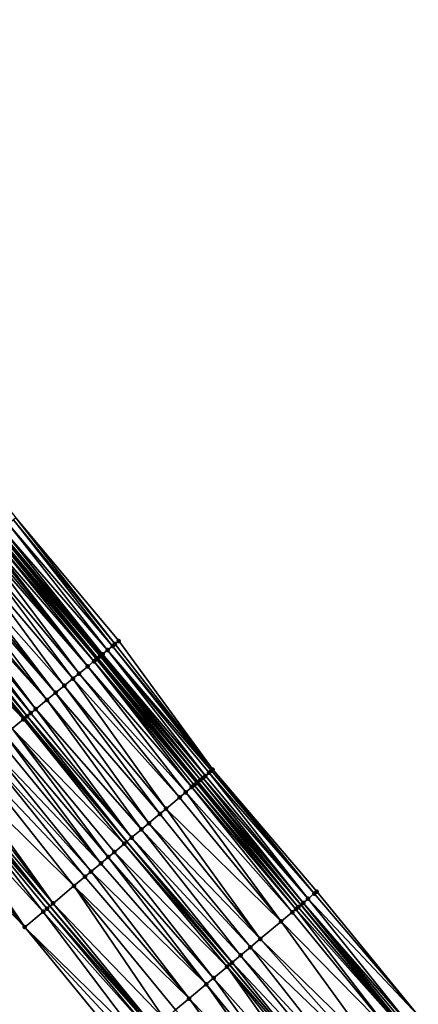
# Model space of a CAD drawing. Header units: feet. Extents: x 2004186 to 2014793, y 836912 to 864902.
# Tile 491 of 656: x 2007361 to 2007411, y 852004 to 852127. Entities that reach past the tile are written whole.
import ezdxf

# ---------------------------------------------------------------- set-up
doc = ezdxf.new("R2010")
doc.units = ezdxf.units.FT
doc.header["$LTSCALE"] = 100
doc.header["$MEASUREMENT"] = 0
for name, color, linetype, lineweight in [('EP_Travel Lane', 5, 'Continuous', 40), ('GPL_Skip Line', 2, 'Continuous', 40), ('Road Shots', 4, 'Continuous', 200), ('Road X-Section', 30, 'Continuous', 13)]:
    doc.layers.add(name, color=color, linetype=linetype, lineweight=lineweight)
doc.layers.add('I-77 SB_MM21-27-Surface-Border', color=7, linetype='Continuous')
doc.layers.add('I-77 SB_MM21-27-Surface-TIN', color=7, linetype='Continuous')

msp = doc.modelspace()

# ---------------------------------------------------------------- linework, layer by layer
at = {"layer": 'EP_Travel Lane'}
for points in [[(2007377.983800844, 852000.8977127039, 436.5696962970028), (2007365.146606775, 852016.2331912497, 436.746768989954), (2007352.319153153, 852031.7502962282, 436.8728418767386), (2007339.674079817, 852047.2450882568, 436.9950861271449), (2007327.029079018, 852062.7397913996, 437.136883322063), (2007314.384125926, 852078.2344360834, 437.2915498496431), (2007301.668577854, 852093.863523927, 437.4010782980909), (2007289.081300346, 852109.4060713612, 437.4789598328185), (2007276.494021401, 852124.9486205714, 437.5560434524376), (2007263.906707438, 852140.4912130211, 437.6138518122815), (2007251.319932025, 852156.231166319, 437.6029466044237), (2007239.071900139, 852172.0420528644, 437.6819413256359), (2007226.823824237, 852187.8529962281, 437.7461890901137), (2007214.576057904, 852203.6635399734, 437.9141399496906), (2007202.278240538, 852219.5795358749, 438.050688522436)], [(2007409.360636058, 852001.0853561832, 436.0396608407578), (2007396.500211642, 852016.4018308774, 436.1662396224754), (2007383.639723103, 852031.7183819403, 436.2780161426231), (2007370.954374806, 852047.0198980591, 436.3534693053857), (2007358.289980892, 852062.4992487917, 436.4248296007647), (2007345.625750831, 852077.9783992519, 436.5403146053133), (2007332.961546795, 852093.4575179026, 436.6628027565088), (2007320.484763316, 852108.9083508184, 436.7552748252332), (2007308.080106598, 852124.5968915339, 436.8335180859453), (2007295.675354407, 852140.2855529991, 436.8584495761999), (2007283.270587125, 852155.9742335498, 436.8749568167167), (2007270.955419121, 852171.5495952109, 436.9288561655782), (2007258.550641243, 852187.2382891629, 436.9984596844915), (2007246.145901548, 852202.9269348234, 437.0806944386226), (2007233.741103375, 852218.6156544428, 437.1436066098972)]]:
    msp.add_polyline3d(points, dxfattribs=at)
at = {"layer": 'GPL_Skip Line'}
msp.add_polyline3d([(2007400.41848609, 851993.5982109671, 436.2031289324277), (2007387.580882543, 852008.9335304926, 436.3592634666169), (2007374.74317321, 852024.268976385, 436.4908941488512), (2007361.986144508, 852039.6713750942, 436.6037614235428), (2007349.312298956, 852055.1426916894, 436.7135698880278), (2007336.638543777, 852070.6138979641, 436.8476929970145), (2007323.964731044, 852086.0851744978, 436.9663311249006), (2007311.363644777, 852101.615408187, 437.0641809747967), (2007298.875162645, 852117.2369162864, 437.1475946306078), (2007286.386638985, 852132.8584763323, 437.2079724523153), (2007273.898076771, 852148.480084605, 437.2469640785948), (2007261.464525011, 852164.1451979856, 437.282366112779), (2007249.164776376, 852179.9155655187, 437.3910763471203), (2007236.864926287, 852195.686063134, 437.4659343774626), (2007224.565206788, 852211.4563933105, 437.5843661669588), (2007212.292808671, 852227.2478656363, 437.6978340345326)], dxfattribs=at)
at = {"layer": 'I-77 SB_MM21-27-Surface-Border', "color": 3, "linetype": 'ByBlock', "lineweight": -2}
for points in [[(2007235.760482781, 852220.19171268, 436.9675541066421), (2007248.533332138, 852204.7903650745, 436.853076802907), (2007260.833241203, 852189.0197918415, 436.7979060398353), (2007273.290845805, 852173.3722312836, 436.7392483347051), (2007285.925695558, 852158.0975889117, 436.6716579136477), (2007298.414230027, 852142.4760153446, 436.6172682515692), (2007310.90277895, 852126.8544236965, 436.5709005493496), (2007323.235145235, 852111.1079041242, 436.5432185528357), (2007336.185147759, 852096.100234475, 436.3995206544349), (2007348.549767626, 852080.3751865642, 436.3449406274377), (2007360.914235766, 852064.650323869, 436.2495338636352), (2007373.742862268, 852049.3056677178, 436.1573380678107), (2007385.476724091, 852033.2573517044, 436.1449178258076), (2007398.467898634, 852018.0501573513, 436.0381571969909), (2007411.15235097, 852002.5862111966, 435.9298862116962)], [(2007374.70008124, 851998.148125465, 436.6493122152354), (2007362.015852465, 852013.6118045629, 436.8093653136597), (2007347.908391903, 852028.1363464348, 436.9687877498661), (2007334.615825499, 852043.1005293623, 437.116558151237), (2007321.477952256, 852058.1914799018, 437.2583095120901), (2007308.339924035, 852073.2826196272, 437.3583708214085), (2007295.117926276, 852088.6263115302, 437.4956514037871), (2007282.316976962, 852103.9980912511, 437.5598997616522), (2007270.297043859, 852119.9943817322, 437.5878907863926), (2007258.589652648, 852136.2403071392, 437.67648959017), (2007246.483620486, 852152.4587741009, 437.6706200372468), (2007234.814603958, 852168.7212564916, 437.7487028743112), (2007222.987898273, 852184.8607180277, 437.832401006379), (2007212.265211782, 852201.8610753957, 437.9418669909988), (2007199.589120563, 852217.5207740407, 438.0786277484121)]]:
    msp.add_polyline3d(points, dxfattribs=at)
at = {"layer": 'I-77 SB_MM21-27-Surface-TIN', "color": 128, "linetype": 'ByBlock', "lineweight": -2}
for points in [[(2007359.986216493, 852063.8895476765, 436.3231589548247), (2007359.212864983, 852063.255570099, 436.3839439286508), (2007372.35085786, 852048.1644735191, 436.2743678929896)], [(2007360.604909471, 852064.3967153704, 436.2776976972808), (2007359.986216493, 852063.8895476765, 436.3231589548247), (2007372.969557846, 852048.671632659, 436.2307919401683)], [(2007359.986216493, 852063.8895476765, 436.3231589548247), (2007372.35085786, 852048.1644735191, 436.2743678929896), (2007372.969557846, 852048.671632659, 436.2307919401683)], [(2007360.914235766, 852064.650323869, 436.2495338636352), (2007360.604909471, 852064.3967153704, 436.2776976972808), (2007373.27888705, 852048.9252376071, 436.2034106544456)], [(2007360.604909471, 852064.3967153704, 436.2776976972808), (2007372.969557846, 852048.671632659, 436.2307919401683), (2007373.27888705, 852048.9252376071, 436.2034106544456)], [(2007360.914235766, 852064.650323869, 436.2495338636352), (2007373.27888705, 852048.9252376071, 436.2034106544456), (2007373.742862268, 852049.3056677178, 436.1573380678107)], [(2007358.284725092, 852062.4949411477, 436.4251170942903), (2007357.975390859, 852062.2413423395, 436.4511451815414), (2007370.954374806, 852047.0198980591, 436.3534693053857)], [(2007358.284725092, 852062.4949411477, 436.4251170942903), (2007370.954374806, 852047.0198980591, 436.3534693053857), (2007358.289980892, 852062.4992487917, 436.4248296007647)], [(2007358.43940913, 852062.6217198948, 436.4166558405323), (2007358.289980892, 852062.4992487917, 436.4248296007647), (2007371.113405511, 852047.1502191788, 436.3474275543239)], [(2007370.958711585, 852047.0234525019, 436.3532285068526), (2007358.289980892, 852062.4992487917, 436.4248296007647), (2007370.954374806, 852047.0198980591, 436.3534693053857)], [(2007371.113405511, 852047.1502191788, 436.3474275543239), (2007358.289980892, 852062.4992487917, 436.4248296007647), (2007370.958711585, 852047.0234525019, 436.3532285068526)], [(2007358.74882232, 852062.8752223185, 436.4118709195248), (2007358.43940913, 852062.6217198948, 436.4166558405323), (2007371.422813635, 852047.4037277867, 436.3412796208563)], [(2007358.43940913, 852062.6217198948, 436.4166558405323), (2007371.113405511, 852047.1502191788, 436.3474275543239), (2007371.422813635, 852047.4037277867, 436.3412796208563)], [(2007358.903515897, 852063.0019894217, 436.405975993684), (2007358.74882232, 852062.8752223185, 436.4118709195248), (2007371.57751067, 852047.5304906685, 436.3363151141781)], [(2007358.74882232, 852062.8752223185, 436.4118709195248), (2007371.422813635, 852047.4037277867, 436.3412796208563), (2007371.57751067, 852047.5304906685, 436.3363151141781)], [(2007359.212864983, 852063.255570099, 436.3839439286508), (2007358.903515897, 852063.0019894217, 436.405975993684), (2007371.732193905, 852047.6572703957, 436.3276378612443)], [(2007358.903515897, 852063.0019894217, 436.405975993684), (2007371.57751067, 852047.5304906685, 436.3363151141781), (2007371.732193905, 852047.6572703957, 436.3276378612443)], [(2007359.212864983, 852063.255570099, 436.3839439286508), (2007371.732193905, 852047.6572703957, 436.3276378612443), (2007372.35085786, 852048.1644735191, 436.2743678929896)], [(2007356.73781803, 852061.227235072, 436.4917900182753), (2007355.964344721, 852060.5934061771, 436.5198053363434), (2007368.792959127, 852045.2487647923, 436.4243550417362)], [(2007357.047225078, 852061.4807449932, 436.4853525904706), (2007356.73781803, 852061.227235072, 436.4917900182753), (2007369.875872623, 852046.1360631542, 436.3988184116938)], [(2007356.73781803, 852061.227235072, 436.4917900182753), (2007368.792959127, 852045.2487647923, 436.4243550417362), (2007369.875872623, 852046.1360631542, 436.3988184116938)], [(2007357.356639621, 852061.7342457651, 436.4809317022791), (2007357.047225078, 852061.4807449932, 436.4853525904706), (2007369.875872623, 852046.1360631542, 436.3988184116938)], [(2007357.511335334, 852061.8610102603, 436.475611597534), (2007357.356639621, 852061.7342457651, 436.4809317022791), (2007369.875872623, 852046.1360631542, 436.3988184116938)], [(2007357.975390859, 852062.2413423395, 436.4511451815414), (2007357.511335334, 852061.8610102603, 436.475611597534), (2007370.649344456, 852046.7698938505, 436.370406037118)], [(2007357.511335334, 852061.8610102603, 436.475611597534), (2007369.875872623, 852046.1360631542, 436.3988184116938), (2007370.649344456, 852046.7698938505, 436.370406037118)], [(2007357.975390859, 852062.2413423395, 436.4511451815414), (2007370.649344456, 852046.7698938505, 436.370406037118), (2007370.954374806, 852047.0198980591, 436.3534693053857)], [(2007355.964344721, 852060.5934061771, 436.5198053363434), (2007355.036160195, 852059.8328317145, 436.5489691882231), (2007368.019472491, 852044.6149521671, 436.4487845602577)], [(2007355.964344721, 852060.5934061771, 436.5198053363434), (2007368.019472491, 852044.6149521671, 436.4487845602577), (2007368.792959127, 852045.2487647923, 436.4243550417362)], [(2007355.036160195, 852059.8328317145, 436.5489691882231), (2007353.643872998, 852058.691982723, 436.5899153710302), (2007366.936580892, 852043.7276270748, 436.4802126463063)], [(2007355.036160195, 852059.8328317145, 436.5489691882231), (2007366.936580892, 852043.7276270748, 436.4802126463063), (2007368.019472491, 852044.6149521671, 436.4487845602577)], [(2007352.715677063, 852057.9314221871, 436.616009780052), (2007351.787473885, 852057.1708704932, 436.6401554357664), (2007364.770742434, 852041.9530443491, 436.5282007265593)], [(2007353.1797945, 852058.311678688, 436.6082008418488), (2007352.715677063, 852057.9314221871, 436.616009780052), (2007365.853672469, 852042.8403225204, 436.5071140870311)], [(2007352.715677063, 852057.9314221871, 436.616009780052), (2007364.770742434, 852041.9530443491, 436.5282007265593), (2007365.853672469, 852042.8403225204, 436.5071140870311)], [(2007353.643872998, 852058.691982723, 436.5899153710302), (2007353.1797945, 852058.311678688, 436.6082008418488), (2007365.853672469, 852042.8403225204, 436.5071140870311)], [(2007353.643872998, 852058.691982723, 436.5899153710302), (2007365.853672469, 852042.8403225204, 436.5071140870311), (2007366.936580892, 852043.7276270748, 436.4802126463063)], [(2007350.70457547, 852056.2835537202, 436.6697498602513), (2007349.931101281, 852055.6497259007, 436.6975281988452), (2007362.759656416, 852040.3051568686, 436.5861314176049)], [(2007351.323384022, 852056.7905803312, 436.6553832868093), (2007350.70457547, 852056.2835537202, 436.6697498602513), (2007363.378429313, 852040.8122270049, 436.562171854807)], [(2007350.70457547, 852056.2835537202, 436.6697498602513), (2007362.759656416, 852040.3051568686, 436.5861314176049), (2007363.378429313, 852040.8122270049, 436.562171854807)], [(2007351.787473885, 852057.1708704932, 436.6401554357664), (2007351.323384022, 852056.7905803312, 436.6553832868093), (2007364.770742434, 852041.9530443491, 436.5282007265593)], [(2007351.323384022, 852056.7905803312, 436.6553832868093), (2007363.378429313, 852040.8122270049, 436.562171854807), (2007364.770742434, 852041.9530443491, 436.5282007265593)], [(2007347.919967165, 852054.0018971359, 436.7425179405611), (2007361.831442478, 852039.544618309, 436.6073822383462), (2007349.312298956, 852055.1426916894, 436.7135698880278)], [(2007349.931101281, 852055.6497259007, 436.6975281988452), (2007349.312298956, 852055.1426916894, 436.7135698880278), (2007362.295548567, 852039.9248886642, 436.5965197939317)], [(2007361.831442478, 852039.544618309, 436.6073822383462), (2007361.986144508, 852039.6713750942, 436.6037614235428), (2007349.312298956, 852055.1426916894, 436.7135698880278)], [(2007362.295548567, 852039.9248886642, 436.5965197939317), (2007349.312298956, 852055.1426916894, 436.7135698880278), (2007361.986144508, 852039.6713750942, 436.6037614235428)], [(2007349.931101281, 852055.6497259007, 436.6975281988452), (2007362.295548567, 852039.9248886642, 436.5965197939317), (2007362.759656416, 852040.3051568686, 436.5861314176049)], [(2007347.919967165, 852054.0018971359, 436.7425179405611), (2007360.439126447, 852038.4038045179, 436.6405702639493), (2007361.831442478, 852039.544618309, 436.6073822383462)], [(2007373.27888705, 852048.9252376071, 436.2034106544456), (2007372.969557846, 852048.671632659, 436.2307919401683), (2007385.476724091, 852033.2573517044, 436.1449178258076)], [(2007373.742862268, 852049.3056677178, 436.1573380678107), (2007373.27888705, 852048.9252376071, 436.2034106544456), (2007385.476724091, 852033.2573517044, 436.1449178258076)], [(2007372.35085786, 852048.1644735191, 436.2743678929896), (2007371.732193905, 852047.6572703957, 436.3276378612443), (2007384.556908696, 852032.4866767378, 436.2216534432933)], [(2007372.969557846, 852048.671632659, 436.2307919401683), (2007372.35085786, 852048.1644735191, 436.2743678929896), (2007385.323410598, 852033.12891893, 436.1551759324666)], [(2007372.35085786, 852048.1644735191, 436.2743678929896), (2007385.016798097, 852032.8720360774, 436.1790474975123), (2007385.323410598, 852033.12891893, 436.1551759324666)], [(2007372.35085786, 852048.1644735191, 436.2743678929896), (2007384.556908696, 852032.4866767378, 436.2216534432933), (2007385.016798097, 852032.8720360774, 436.1790474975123)], [(2007372.969557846, 852048.671632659, 436.2307919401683), (2007385.323410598, 852033.12891893, 436.1551759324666), (2007385.476724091, 852033.2573517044, 436.1449178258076)], [(2007370.649344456, 852046.7698938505, 436.370406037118), (2007369.875872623, 852046.1360631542, 436.3988184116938), (2007382.870361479, 852031.074034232, 436.3116088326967)], [(2007370.649344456, 852046.7698938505, 436.370406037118), (2007383.4836828, 852031.5876848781, 436.2861767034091), (2007370.954374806, 852047.0198980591, 436.3534693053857)], [(2007370.649344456, 852046.7698938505, 436.370406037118), (2007383.17703436, 852031.3308449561, 436.3017236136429), (2007383.4836828, 852031.5876848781, 436.2861767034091)], [(2007370.649344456, 852046.7698938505, 436.370406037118), (2007382.870361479, 852031.074034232, 436.3116088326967), (2007383.17703436, 852031.3308449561, 436.3017236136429)], [(2007370.958711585, 852047.0234525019, 436.3532285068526), (2007370.954374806, 852047.0198980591, 436.3534693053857), (2007383.639723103, 852031.7183819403, 436.2780161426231)], [(2007383.4836828, 852031.5876848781, 436.2861767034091), (2007383.639723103, 852031.7183819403, 436.2780161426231), (2007370.954374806, 852047.0198980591, 436.3534693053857)], [(2007371.113405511, 852047.1502191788, 436.3474275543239), (2007370.958711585, 852047.0234525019, 436.3532285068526), (2007383.639723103, 852031.7183819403, 436.2780161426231)], [(2007371.422813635, 852047.4037277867, 436.3412796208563), (2007371.113405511, 852047.1502191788, 436.3474275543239), (2007383.943652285, 852031.9729485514, 436.2621213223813)], [(2007371.113405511, 852047.1502191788, 436.3474275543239), (2007383.639723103, 852031.7183819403, 436.2780161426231), (2007383.943652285, 852031.9729485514, 436.2621213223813)], [(2007371.57751067, 852047.5304906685, 436.3363151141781), (2007371.422813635, 852047.4037277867, 436.3412796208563), (2007384.25029943, 852032.2297900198, 436.246274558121)], [(2007371.422813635, 852047.4037277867, 436.3412796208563), (2007383.943652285, 852031.9729485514, 436.2621213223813), (2007384.25029943, 852032.2297900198, 436.246274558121)], [(2007371.732193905, 852047.6572703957, 436.3276378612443), (2007371.57751067, 852047.5304906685, 436.3363151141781), (2007384.25029943, 852032.2297900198, 436.246274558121)], [(2007371.732193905, 852047.6572703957, 436.3276378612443), (2007384.25029943, 852032.2297900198, 436.246274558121), (2007384.556908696, 852032.4866767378, 436.2216534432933)], [(2007368.792959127, 852045.2487647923, 436.4243550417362), (2007368.019472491, 852044.6149521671, 436.4487845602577), (2007381.336908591, 852029.7900863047, 436.3405397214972)], [(2007369.875872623, 852046.1360631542, 436.3988184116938), (2007368.792959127, 852045.2487647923, 436.4243550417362), (2007382.103635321, 852030.4320599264, 436.3261405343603)], [(2007368.792959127, 852045.2487647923, 436.4243550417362), (2007381.336908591, 852029.7900863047, 436.3405397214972), (2007382.103635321, 852030.4320599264, 436.3261405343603)], [(2007369.875872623, 852046.1360631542, 436.3988184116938), (2007382.103635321, 852030.4320599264, 436.3261405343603), (2007382.870361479, 852031.074034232, 436.3116088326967)], [(2007368.019472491, 852044.6149521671, 436.4487845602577), (2007366.936580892, 852043.7276270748, 436.4802126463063), (2007379.650177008, 852028.3776640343, 436.3877893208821)], [(2007368.019472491, 852044.6149521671, 436.4487845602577), (2007379.650177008, 852028.3776640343, 436.3877893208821), (2007381.336908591, 852029.7900863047, 436.3405397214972)], [(2007365.853672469, 852042.8403225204, 436.5071140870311), (2007364.770742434, 852041.9530443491, 436.5282007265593), (2007377.503326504, 852026.5801566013, 436.4244793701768)], [(2007366.936580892, 852043.7276270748, 436.4802126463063), (2007365.853672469, 852042.8403225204, 436.5071140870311), (2007378.883455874, 852027.7356837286, 436.4034845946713)], [(2007365.853672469, 852042.8403225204, 436.5071140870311), (2007377.503326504, 852026.5801566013, 436.4244793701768), (2007378.883455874, 852027.7356837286, 436.4034845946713)], [(2007366.936580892, 852043.7276270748, 436.4802126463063), (2007378.883455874, 852027.7356837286, 436.4034845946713), (2007379.650177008, 852028.3776640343, 436.3877893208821)], [(2007364.770742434, 852041.9530443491, 436.5282007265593), (2007363.378429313, 852040.8122270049, 436.562171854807), (2007376.583267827, 852025.8097722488, 436.4448621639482)], [(2007364.770742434, 852041.9530443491, 436.5282007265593), (2007376.583267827, 852025.8097722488, 436.4448621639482), (2007377.503326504, 852026.5801566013, 436.4244793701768)], [(2007363.378429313, 852040.8122270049, 436.562171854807), (2007362.759656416, 852040.3051568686, 436.5861314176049), (2007375.356547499, 852024.7825637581, 436.4777313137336)], [(2007363.378429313, 852040.8122270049, 436.562171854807), (2007375.356547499, 852024.7825637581, 436.4777313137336), (2007376.583267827, 852025.8097722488, 436.4448621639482)], [(2007361.831442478, 852039.544618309, 436.6073822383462), (2007360.439126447, 852038.4038045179, 436.6405702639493), (2007374.436486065, 852024.0121826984, 436.4974755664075)], [(2007361.831442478, 852039.544618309, 436.6073822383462), (2007374.74317321, 852024.268976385, 436.4908941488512), (2007361.986144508, 852039.6713750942, 436.6037614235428)], [(2007361.831442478, 852039.544618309, 436.6073822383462), (2007374.436486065, 852024.0121826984, 436.4974755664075), (2007374.74317321, 852024.268976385, 436.4908941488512)], [(2007362.295548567, 852039.9248886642, 436.5965197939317), (2007361.986144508, 852039.6713750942, 436.6037614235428), (2007374.74317321, 852024.268976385, 436.4908941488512)], [(2007362.759656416, 852040.3051568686, 436.5861314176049), (2007362.295548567, 852039.9248886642, 436.5965197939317), (2007375.356547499, 852024.7825637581, 436.4777313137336)], [(2007362.295548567, 852039.9248886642, 436.5965197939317), (2007374.74317321, 852024.268976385, 436.4908941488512), (2007375.356547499, 852024.7825637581, 436.4777313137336)], [(2007360.439126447, 852038.4038045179, 436.6405702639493), (2007359.510914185, 852037.6432639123, 436.6622720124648), (2007372.443024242, 852022.3430182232, 436.5413237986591)], [(2007360.439126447, 852038.4038045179, 436.6405702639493), (2007373.209746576, 852022.9849970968, 436.5259062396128), (2007374.436486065, 852024.0121826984, 436.4974755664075)], [(2007360.439126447, 852038.4038045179, 436.6405702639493), (2007372.443024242, 852022.3430182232, 436.5413237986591), (2007373.209746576, 852022.9849970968, 436.5259062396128)], [(2007358.737414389, 852037.0094673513, 436.6831609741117), (2007357.654540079, 852036.1221211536, 436.7192405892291), (2007371.522960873, 852021.5726394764, 436.5606195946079)], [(2007359.510914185, 852037.6432639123, 436.6622720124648), (2007358.737414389, 852037.0094673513, 436.6831609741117), (2007371.522960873, 852021.5726394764, 436.5606195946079)], [(2007359.510914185, 852037.6432639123, 436.6622720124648), (2007371.522960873, 852021.5726394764, 436.5606195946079), (2007372.443024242, 852022.3430182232, 436.5413237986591)], [(2007356.881040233, 852035.4883246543, 436.7401159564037), (2007355.643445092, 852034.474244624, 436.7747576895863), (2007369.52955486, 852019.9034083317, 436.6173957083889)], [(2007357.654540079, 852036.1221211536, 436.7192405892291), (2007356.881040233, 852035.4883246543, 436.7401159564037), (2007370.296266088, 852020.5454004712, 436.5994057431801)], [(2007356.881040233, 852035.4883246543, 436.7401159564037), (2007369.52955486, 852019.9034083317, 436.6173957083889), (2007370.296266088, 852020.5454004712, 436.5994057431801)], [(2007357.654540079, 852036.1221211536, 436.7192405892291), (2007370.296266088, 852020.5454004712, 436.5994057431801), (2007371.522960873, 852021.5726394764, 436.5606195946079)], [(2007355.643445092, 852034.474244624, 436.7747576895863), (2007353.787097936, 852032.9530689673, 436.8389770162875), (2007368.149481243, 852018.7478146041, 436.6513049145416)], [(2007355.643445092, 852034.474244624, 436.7747576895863), (2007368.149481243, 852018.7478146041, 436.6513049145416), (2007369.52955486, 852019.9034083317, 436.6173957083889)], [(2007353.787097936, 852032.9530689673, 436.8389770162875), (2007353.323003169, 852032.5727847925, 436.8528853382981), (2007365.542741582, 852016.5649475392, 436.7306575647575)], [(2007353.787097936, 852032.9530689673, 436.8389770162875), (2007365.542741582, 852016.5649475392, 436.7306575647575), (2007368.149481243, 852018.7478146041, 436.6513049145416)], [(2007385.323410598, 852033.12891893, 436.1551759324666), (2007385.016798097, 852032.8720360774, 436.1790474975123), (2007398.161283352, 852017.7932778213, 436.0613848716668)], [(2007385.476724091, 852033.2573517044, 436.1449178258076), (2007385.323410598, 852033.12891893, 436.1551759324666), (2007398.161283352, 852017.7932778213, 436.0613848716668)], [(2007385.476724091, 852033.2573517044, 436.1449178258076), (2007398.161283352, 852017.7932778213, 436.0613848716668), (2007398.467898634, 852018.0501573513, 436.0381571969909)], [(2007351.930681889, 852031.4319774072, 436.8846614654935), (2007365.146606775, 852016.2331912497, 436.746768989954), (2007352.319153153, 852031.7502962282, 436.8728418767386)], [(2007352.549473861, 852031.9390242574, 436.8658341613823), (2007352.319153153, 852031.7502962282, 436.8728418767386), (2007365.146606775, 852016.2331912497, 436.746768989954)], [(2007353.323003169, 852032.5727847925, 436.8528853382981), (2007352.549473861, 852031.9390242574, 436.8658341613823), (2007365.542741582, 852016.5649475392, 436.7306575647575)], [(2007352.549473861, 852031.9390242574, 436.8658341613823), (2007365.146606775, 852016.2331912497, 436.746768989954), (2007365.542741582, 852016.5649475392, 436.7306575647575)], [(2007383.4836828, 852031.5876848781, 436.2861767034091), (2007396.500211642, 852016.4018308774, 436.1662396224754), (2007383.639723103, 852031.7183819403, 436.2780161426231)], [(2007383.943652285, 852031.9729485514, 436.2621213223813), (2007383.639723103, 852031.7183819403, 436.2780161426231), (2007396.500211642, 852016.4018308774, 436.1662396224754)], [(2007384.25029943, 852032.2297900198, 436.246274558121), (2007383.943652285, 852031.9729485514, 436.2621213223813), (2007396.781451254, 852016.6373955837, 436.1512408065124)], [(2007383.943652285, 852031.9729485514, 436.2621213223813), (2007396.500211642, 852016.4018308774, 436.1662396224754), (2007396.781451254, 852016.6373955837, 436.1512408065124)], [(2007384.556908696, 852032.4866767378, 436.2216534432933), (2007384.25029943, 852032.2297900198, 436.246274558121), (2007397.394725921, 852017.1511019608, 436.1150010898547)], [(2007384.25029943, 852032.2297900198, 436.246274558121), (2007396.781451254, 852016.6373955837, 436.1512408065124), (2007397.394725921, 852017.1511019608, 436.1150010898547)], [(2007385.016798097, 852032.8720360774, 436.1790474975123), (2007384.556908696, 852032.4866767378, 436.2216534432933), (2007397.394725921, 852017.1511019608, 436.1150010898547)], [(2007385.016798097, 852032.8720360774, 436.1790474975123), (2007397.394725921, 852017.1511019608, 436.1150010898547), (2007398.161283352, 852017.7932778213, 436.0613848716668)], [(2007351.930681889, 852031.4319774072, 436.8846614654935), (2007350.693053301, 852030.4179382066, 436.9103043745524), (2007364.316088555, 852015.5376586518, 436.779116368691)], [(2007351.930681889, 852031.4319774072, 436.8846614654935), (2007364.776087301, 852015.9228873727, 436.7618385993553), (2007365.146606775, 852016.2331912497, 436.746768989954)], [(2007351.930681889, 852031.4319774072, 436.8846614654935), (2007364.316088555, 852015.5376586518, 436.779116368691), (2007364.776087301, 852015.9228873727, 436.7618385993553)], [(2007382.870361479, 852031.074034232, 436.3116088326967), (2007382.103635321, 852030.4320599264, 436.3261405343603), (2007395.401458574, 852015.4817051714, 436.2039000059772)], [(2007383.17703436, 852031.3308449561, 436.3017236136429), (2007382.870361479, 852031.074034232, 436.3116088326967), (2007395.861494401, 852015.8668895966, 436.1952109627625)], [(2007382.870361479, 852031.074034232, 436.3116088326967), (2007395.401458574, 852015.4817051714, 436.2039000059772), (2007395.861494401, 852015.8668895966, 436.1952109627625)], [(2007383.4836828, 852031.5876848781, 436.2861767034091), (2007383.17703436, 852031.3308449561, 436.3017236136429), (2007396.168161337, 852016.1237074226, 436.1839482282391)], [(2007383.17703436, 852031.3308449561, 436.3017236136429), (2007395.861494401, 852015.8668895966, 436.1952109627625), (2007396.168161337, 852016.1237074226, 436.1839482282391)], [(2007383.4836828, 852031.5876848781, 436.2861767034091), (2007396.168161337, 852016.1237074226, 436.1839482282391), (2007396.500211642, 852016.4018308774, 436.1662396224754)], [(2007349.300753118, 852029.2771050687, 436.9477564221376), (2007347.908391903, 852028.1363464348, 436.9687877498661), (2007362.015852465, 852013.6118045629, 436.8093653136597)], [(2007349.919557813, 852029.7841363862, 436.9323524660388), (2007349.300753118, 852029.2771050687, 436.9477564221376), (2007362.015852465, 852013.6118045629, 436.8093653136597)], [(2007350.693053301, 852030.4179382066, 436.9103043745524), (2007349.919557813, 852029.7841363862, 436.9323524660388), (2007362.015852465, 852013.6118045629, 436.8093653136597)], [(2007350.693053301, 852030.4179382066, 436.9103043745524), (2007362.015852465, 852013.6118045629, 436.8093653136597), (2007364.316088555, 852015.5376586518, 436.779116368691)], [(2007381.336908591, 852029.7900863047, 436.3405397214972), (2007379.650177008, 852028.3776640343, 436.3877893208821), (2007394.021357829, 852014.3261438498, 436.2315273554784)], [(2007382.103635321, 852030.4320599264, 436.3261405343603), (2007381.336908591, 852029.7900863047, 436.3405397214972), (2007394.021357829, 852014.3261438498, 436.2315273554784)], [(2007382.103635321, 852030.4320599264, 436.3261405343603), (2007394.021357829, 852014.3261438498, 436.2315273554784), (2007395.401458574, 852015.4817051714, 436.2039000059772)], [(2007379.650177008, 852028.3776640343, 436.3877893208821), (2007378.883455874, 852027.7356837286, 436.4034845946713), (2007391.414509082, 852012.1434070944, 436.2856153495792)], [(2007379.650177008, 852028.3776640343, 436.3877893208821), (2007391.414509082, 852012.1434070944, 436.2856153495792), (2007394.021357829, 852014.3261438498, 436.2315273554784)], [(2007378.883455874, 852027.7356837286, 436.4034845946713), (2007377.503326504, 852026.5801566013, 436.4244793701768), (2007391.414509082, 852012.1434070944, 436.2856153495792)], [(2007376.583267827, 852025.8097722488, 436.4448621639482), (2007375.356547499, 852024.7825637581, 436.4777313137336), (2007388.960957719, 852010.0891223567, 436.3257136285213)], [(2007377.503326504, 852026.5801566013, 436.4244793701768), (2007376.583267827, 852025.8097722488, 436.4448621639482), (2007390.187719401, 852011.1162814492, 436.3024216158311)], [(2007376.583267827, 852025.8097722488, 436.4448621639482), (2007388.960957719, 852010.0891223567, 436.3257136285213), (2007390.187719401, 852011.1162814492, 436.3024216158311)], [(2007377.503326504, 852026.5801566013, 436.4244793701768), (2007390.187719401, 852011.1162814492, 436.3024216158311), (2007391.414509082, 852012.1434070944, 436.2856153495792)], [(2007375.356547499, 852024.7825637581, 436.4777313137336), (2007374.74317321, 852024.268976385, 436.4908941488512), (2007387.88756919, 852009.190324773, 436.3525664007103)], [(2007375.356547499, 852024.7825637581, 436.4777313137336), (2007387.88756919, 852009.190324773, 436.3525664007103), (2007388.960957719, 852010.0891223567, 436.3257136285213)], [(2007374.436486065, 852024.0121826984, 436.4974755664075), (2007373.209746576, 852022.9849970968, 436.5259062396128), (2007387.274195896, 852008.6767362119, 436.3659605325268)], [(2007374.436486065, 852024.0121826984, 436.4974755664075), (2007387.580882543, 852008.9335304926, 436.3592634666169), (2007374.74317321, 852024.268976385, 436.4908941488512)], [(2007374.436486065, 852024.0121826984, 436.4974755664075), (2007387.274195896, 852008.6767362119, 436.3659605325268), (2007387.580882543, 852008.9335304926, 436.3592634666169)], [(2007387.88756919, 852009.190324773, 436.3525664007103), (2007374.74317321, 852024.268976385, 436.4908941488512), (2007387.580882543, 852008.9335304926, 436.3592634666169)], [(2007372.443024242, 852022.3430182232, 436.5413237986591), (2007371.522960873, 852021.5726394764, 436.5606195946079), (2007384.667287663, 852006.4940705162, 436.4062693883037)], [(2007373.209746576, 852022.9849970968, 436.5259062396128), (2007372.443024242, 852022.3430182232, 436.5413237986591), (2007385.587370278, 852007.2644262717, 436.3914305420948)], [(2007372.443024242, 852022.3430182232, 436.5413237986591), (2007384.667287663, 852006.4940705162, 436.4062693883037), (2007385.587370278, 852007.2644262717, 436.3914305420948)], [(2007373.209746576, 852022.9849970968, 436.5259062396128), (2007385.587370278, 852007.2644262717, 436.3914305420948), (2007387.274195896, 852008.6767362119, 436.3659605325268)], [(2007371.522960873, 852021.5726394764, 436.5606195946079), (2007370.296266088, 852020.5454004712, 436.5994057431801), (2007384.667287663, 852006.4940705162, 436.4062693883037)], [(2007369.52955486, 852019.9034083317, 436.6173957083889), (2007368.149481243, 852018.7478146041, 436.6513049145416), (2007382.520497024, 852004.69649157, 436.4568295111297)], [(2007370.296266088, 852020.5454004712, 436.5994057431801), (2007369.52955486, 852019.9034083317, 436.6173957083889), (2007382.520497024, 852004.69649157, 436.4568295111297)], [(2007370.296266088, 852020.5454004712, 436.5994057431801), (2007382.520497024, 852004.69649157, 436.4568295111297), (2007384.667287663, 852006.4940705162, 436.4062693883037)], [(2007368.149481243, 852018.7478146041, 436.6513049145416), (2007365.542741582, 852016.5649475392, 436.7306575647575), (2007379.453702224, 852002.1284631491, 436.5404014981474)], [(2007368.149481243, 852018.7478146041, 436.6513049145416), (2007380.833741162, 852003.2840983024, 436.4984575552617), (2007382.520497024, 852004.69649157, 436.4568295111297)], [(2007368.149481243, 852018.7478146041, 436.6513049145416), (2007379.453702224, 852002.1284631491, 436.5404014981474), (2007380.833741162, 852003.2840983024, 436.4984575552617)], [(2007397.394725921, 852017.1511019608, 436.1150010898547), (2007396.781451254, 852016.6373955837, 436.1512408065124), (2007409.92584846, 852001.5587425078, 436.013210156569)], [(2007398.161283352, 852017.7932778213, 436.0613848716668), (2007397.394725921, 852017.1511019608, 436.1150010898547), (2007411.15235097, 852002.5862111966, 435.9298862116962)], [(2007397.394725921, 852017.1511019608, 436.1150010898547), (2007409.92584846, 852001.5587425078, 436.013210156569), (2007411.15235097, 852002.5862111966, 435.9298862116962)], [(2007398.467898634, 852018.0501573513, 436.0381571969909), (2007398.161283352, 852017.7932778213, 436.0613848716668), (2007411.15235097, 852002.5862111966, 435.9298862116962)], [(2007364.776087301, 852015.9228873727, 436.7618385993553), (2007364.316088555, 852015.5376586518, 436.779116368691), (2007377.613581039, 852000.5876990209, 436.5802821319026)], [(2007364.776087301, 852015.9228873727, 436.7618385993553), (2007377.983800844, 852000.8977127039, 436.5696962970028), (2007365.146606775, 852016.2331912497, 436.746768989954)], [(2007364.776087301, 852015.9228873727, 436.7618385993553), (2007377.613581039, 852000.5876990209, 436.5802821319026), (2007377.983800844, 852000.8977127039, 436.5696962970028)], [(2007365.542741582, 852016.5649475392, 436.7306575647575), (2007365.146606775, 852016.2331912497, 436.746768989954), (2007378.226936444, 852001.101308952, 436.562744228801)], [(2007378.226936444, 852001.101308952, 436.562744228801), (2007365.146606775, 852016.2331912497, 436.746768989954), (2007377.983800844, 852000.8977127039, 436.5696962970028)], [(2007365.542741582, 852016.5649475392, 436.7306575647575), (2007378.226936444, 852001.101308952, 436.562744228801), (2007379.453702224, 852002.1284631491, 436.5404014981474)], [(2007395.861494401, 852015.8668895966, 436.1952109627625), (2007395.401458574, 852015.4817051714, 436.2039000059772), (2007408.085816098, 852000.0178722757, 436.0736628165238)], [(2007396.168161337, 852016.1237074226, 436.1839482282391), (2007395.861494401, 852015.8668895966, 436.1952109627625), (2007409.159206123, 852000.9166680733, 436.0471578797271)], [(2007395.861494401, 852015.8668895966, 436.1952109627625), (2007408.085816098, 852000.0178722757, 436.0736628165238), (2007409.159206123, 852000.9166680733, 436.0471578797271)], [(2007396.168161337, 852016.1237074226, 436.1839482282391), (2007409.159206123, 852000.9166680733, 436.0471578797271), (2007396.500211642, 852016.4018308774, 436.1662396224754)], [(2007396.781451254, 852016.6373955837, 436.1512408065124), (2007396.500211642, 852016.4018308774, 436.1662396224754), (2007409.360636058, 852001.0853561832, 436.0396608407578)], [(2007409.159206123, 852000.9166680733, 436.0471578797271), (2007409.360636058, 852001.0853561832, 436.0396608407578), (2007396.500211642, 852016.4018308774, 436.1662396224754)], [(2007396.781451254, 852016.6373955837, 436.1512408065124), (2007409.360636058, 852001.0853561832, 436.0396608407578), (2007409.619205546, 852001.3018959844, 436.0300371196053)], [(2007396.781451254, 852016.6373955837, 436.1512408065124), (2007409.619205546, 852001.3018959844, 436.0300371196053), (2007409.92584846, 852001.5587425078, 436.013210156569)], [(2007364.316088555, 852015.5376586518, 436.779116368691), (2007362.015852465, 852013.6118045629, 436.8093653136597), (2007376.386854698, 851999.5604977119, 436.6117603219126)], [(2007364.316088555, 852015.5376586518, 436.779116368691), (2007376.386854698, 851999.5604977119, 436.6117603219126), (2007377.613581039, 852000.5876990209, 436.5802821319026)], [(2007395.401458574, 852015.4817051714, 436.2039000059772), (2007394.021357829, 852014.3261438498, 436.2315273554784), (2007408.085816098, 852000.0178722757, 436.0736628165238)], [(2007362.015852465, 852013.6118045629, 436.8093653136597), (2007375.62014085, 851998.9185087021, 436.629144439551), (2007376.386854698, 851999.5604977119, 436.6117603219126)], [(2007362.015852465, 852013.6118045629, 436.8093653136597), (2007374.70008124, 851998.148125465, 436.6493122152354), (2007375.62014085, 851998.9185087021, 436.629144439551)], [(2007394.021357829, 852014.3261438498, 436.2315273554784), (2007391.414509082, 852012.1434070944, 436.2856153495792), (2007405.785635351, 851998.0919520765, 436.1167312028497)], [(2007394.021357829, 852014.3261438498, 436.2315273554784), (2007405.785635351, 851998.0919520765, 436.1167312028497), (2007408.085816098, 852000.0178722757, 436.0736628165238)], [(2007391.414509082, 852012.1434070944, 436.2856153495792), (2007390.187719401, 852011.1162814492, 436.3024216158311), (2007404.712210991, 851997.1931972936, 436.1352829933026)], [(2007391.414509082, 852012.1434070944, 436.2856153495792), (2007404.712210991, 851997.1931972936, 436.1352829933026), (2007405.785635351, 851998.0919520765, 436.1167312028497)], [(2007390.187719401, 852011.1162814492, 436.3024216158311), (2007388.960957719, 852010.0891223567, 436.3257136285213), (2007402.565309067, 851995.3957512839, 436.1600624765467)], [(2007390.187719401, 852011.1162814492, 436.3024216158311), (2007402.565309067, 851995.3957512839, 436.1600624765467), (2007404.712210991, 851997.1931972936, 436.1352829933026)], [(2007388.960957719, 852010.0891223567, 436.3257136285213), (2007387.88756919, 852009.190324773, 436.3525664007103), (2007401.64522853, 851994.6253930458, 436.1753814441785)], [(2007388.960957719, 852010.0891223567, 436.3257136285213), (2007401.64522853, 851994.6253930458, 436.1753814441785), (2007402.565309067, 851995.3957512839, 436.1600624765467)], [(2007387.274195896, 852008.6767362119, 436.3659605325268), (2007385.587370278, 852007.2644262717, 436.3914305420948), (2007398.885010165, 851992.3142905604, 436.226723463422)], [(2007387.274195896, 852008.6767362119, 436.3659605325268), (2007400.41848609, 851993.5982109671, 436.2031289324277), (2007387.580882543, 852008.9335304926, 436.3592634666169)], [(2007387.274195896, 852008.6767362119, 436.3659605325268), (2007399.805114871, 851993.0846199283, 436.21700267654), (2007400.41848609, 851993.5982109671, 436.2031289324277)], [(2007387.274195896, 852008.6767362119, 436.3659605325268), (2007398.885010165, 851992.3142905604, 436.226723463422), (2007399.805114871, 851993.0846199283, 436.21700267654)], [(2007387.88756919, 852009.190324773, 436.3525664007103), (2007387.580882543, 852008.9335304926, 436.3592634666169), (2007400.41848609, 851993.5982109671, 436.2031289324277)], [(2007387.88756919, 852009.190324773, 436.3525664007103), (2007400.41848609, 851993.5982109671, 436.2031289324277), (2007401.64522853, 851994.6253930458, 436.1753814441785)], [(2007385.587370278, 852007.2644262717, 436.3914305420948), (2007384.667287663, 852006.4940705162, 436.4062693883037), (2007397.351547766, 851991.0303539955, 436.2534510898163)], [(2007385.587370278, 852007.2644262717, 436.3914305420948), (2007397.351547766, 851991.0303539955, 436.2534510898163), (2007398.885010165, 851992.3142905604, 436.226723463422)], [(2007384.667287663, 852006.4940705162, 436.4062693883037), (2007382.520497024, 852004.69649157, 436.4568295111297), (2007396.278158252, 851990.1315575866, 436.2800745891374)], [(2007384.667287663, 852006.4940705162, 436.4062693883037), (2007396.278158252, 851990.1315575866, 436.2800745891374), (2007397.351547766, 851991.0303539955, 436.2534510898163)], [(2007382.520497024, 852004.69649157, 436.4568295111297), (2007380.833741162, 852003.2840983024, 436.4984575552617), (2007394.284676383, 851988.4624170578, 436.3192793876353)], [(2007382.520497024, 852004.69649157, 436.4568295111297), (2007394.284676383, 851988.4624170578, 436.3192793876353), (2007396.278158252, 851990.1315575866, 436.2800745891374)]]:
    msp.add_3dface(points, dxfattribs=at)
at = {"layer": 'Road Shots', "lineweight": 100}
for p in [(2007373.27888705, 852048.9252376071, 436.2034106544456), (2007373.742862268, 852049.3056677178, 436.1573380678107), (2007372.35085786, 852048.1644735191, 436.2743678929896), (2007372.969557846, 852048.671632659, 436.2307919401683), (2007370.649344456, 852046.7698938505, 436.370406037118), (2007370.958711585, 852047.0234525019, 436.3532285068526), (2007371.113405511, 852047.1502191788, 436.3474275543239), (2007371.422813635, 852047.4037277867, 436.3412796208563), (2007371.57751067, 852047.5304906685, 436.3363151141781), (2007371.732193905, 852047.6572703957, 436.3276378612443), (2007368.792959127, 852045.2487647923, 436.4243550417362), (2007369.875872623, 852046.1360631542, 436.3988184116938), (2007368.019472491, 852044.6149521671, 436.4487845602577), (2007365.853672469, 852042.8403225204, 436.5071140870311), (2007366.936580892, 852043.7276270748, 436.4802126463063), (2007364.770742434, 852041.9530443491, 436.5282007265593), (2007363.378429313, 852040.8122270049, 436.562171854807), (2007361.831442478, 852039.544618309, 436.6073822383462), (2007362.295548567, 852039.9248886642, 436.5965197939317), (2007362.759656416, 852040.3051568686, 436.5861314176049), (2007385.323410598, 852033.12891893, 436.1551759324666), (2007385.476724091, 852033.2573517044, 436.1449178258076), (2007383.943652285, 852031.9729485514, 436.2621213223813), (2007384.25029943, 852032.2297900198, 436.246274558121), (2007384.556908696, 852032.4866767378, 436.2216534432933), (2007385.016798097, 852032.8720360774, 436.1790474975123), (2007382.870361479, 852031.074034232, 436.3116088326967), (2007383.17703436, 852031.3308449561, 436.3017236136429), (2007383.4836828, 852031.5876848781, 436.2861767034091), (2007381.336908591, 852029.7900863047, 436.3405397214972), (2007382.103635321, 852030.4320599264, 436.3261405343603), (2007379.650177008, 852028.3776640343, 436.3877893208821), (2007378.883455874, 852027.7356837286, 436.4034845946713), (2007376.583267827, 852025.8097722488, 436.4448621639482), (2007377.503326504, 852026.5801566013, 436.4244793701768), (2007375.356547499, 852024.7825637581, 436.4777313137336), (2007374.436486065, 852024.0121826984, 436.4974755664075), (2007372.443024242, 852022.3430182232, 436.5413237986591), (2007373.209746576, 852022.9849970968, 436.5259062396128), (2007371.522960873, 852021.5726394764, 436.5606195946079), (2007369.52955486, 852019.9034083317, 436.6173957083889), (2007370.296266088, 852020.5454004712, 436.5994057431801), (2007368.149481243, 852018.7478146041, 436.6513049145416), (2007397.394725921, 852017.1511019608, 436.1150010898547), (2007398.161283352, 852017.7932778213, 436.0613848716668), (2007398.467898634, 852018.0501573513, 436.0381571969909), (2007364.776087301, 852015.9228873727, 436.7618385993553), (2007365.542741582, 852016.5649475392, 436.7306575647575), (2007395.861494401, 852015.8668895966, 436.1952109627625), (2007396.168161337, 852016.1237074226, 436.1839482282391), (2007396.781451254, 852016.6373955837, 436.1512408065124), (2007364.316088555, 852015.5376586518, 436.779116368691), (2007395.401458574, 852015.4817051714, 436.2039000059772), (2007362.015852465, 852013.6118045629, 436.8093653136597), (2007394.021357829, 852014.3261438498, 436.2315273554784), (2007391.414509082, 852012.1434070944, 436.2856153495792), (2007390.187719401, 852011.1162814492, 436.3024216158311), (2007388.960957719, 852010.0891223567, 436.3257136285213), (2007387.274195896, 852008.6767362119, 436.3659605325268), (2007387.88756919, 852009.190324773, 436.3525664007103), (2007385.587370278, 852007.2644262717, 436.3914305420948), (2007384.667287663, 852006.4940705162, 436.4062693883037), (2007382.520497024, 852004.69649157, 436.4568295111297)]:
    msp.add_point(p, dxfattribs=at)
at = {"layer": 'Road X-Section', "extrusion": (-0.6336908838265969, 0.7735641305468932, 0.005865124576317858), "elevation": -612937.1028456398, "flags": 128}
msp.add_lwpolyline([(-2092770.797865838, 4031.990603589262), (-2092772.597865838, 4031.969571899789), (-2092773.397865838, 4031.954167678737), (-2092774.397865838, 4031.932119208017), (-2092775.997865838, 4031.906475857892), (-2092776.797865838, 4031.887648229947), (-2092777.797865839, 4031.874699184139), (-2092778.397865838, 4031.8607906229), (-2092780.797865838, 4031.79657019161), (-2092782.397865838, 4031.761927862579), (-2092783.397865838, 4031.741052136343), (-2092784.797865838, 4031.704971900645), (-2092785.797865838, 4031.6840825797), (-2092786.997865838, 4031.66238045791), (-2092788.797865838, 4031.629191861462), (-2092789.397865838, 4031.618329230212), (-2092789.997865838, 4031.6079406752), (-2092790.797865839, 4031.583980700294), (-2092792.597865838, 4031.550008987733), (-2092793.997865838, 4031.528921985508), (-2092795.397865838, 4031.502020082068), (-2092796.797865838, 4031.470591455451), (-2092797.797865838, 4031.446161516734), (-2092799.197865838, 4031.420624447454), (-2092800.197865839, 4031.392211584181), (-2092800.597865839, 4031.375033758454), (-2092800.797865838, 4031.369232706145), (-2092801.197865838, 4031.363084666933), (-2092801.397865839, 4031.358120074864), (-2092801.597865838, 4031.349442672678), (-2092802.397865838, 4031.296171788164), (-2092803.197865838, 4031.252595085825), (-2092803.597865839, 4031.225213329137), (-2092804.197865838, 4031.179139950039)], dxfattribs=at)
at = {"layer": 'Road X-Section', "extrusion": (-0.6418848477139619, 0.7667715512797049, 0.006725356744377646), "elevation": -635192.5253186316, "flags": 128}
msp.add_lwpolyline([(-2086129.893141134, 4708.812191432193), (-2086132.893141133, 4708.781941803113), (-2086133.493141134, 4708.764663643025), (-2086134.493141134, 4708.733481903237), (-2086137.893141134, 4708.654127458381), (-2086139.693141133, 4708.620217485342), (-2086140.693141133, 4708.60222711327), (-2086142.293141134, 4708.563440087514), (-2086143.493141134, 4708.544143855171), (-2086144.493141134, 4708.528725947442), (-2086146.093141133, 4708.500294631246), (-2086147.293141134, 4708.480549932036), (-2086148.893141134, 4708.447680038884), (-2086150.093141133, 4708.427296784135), (-2086151.893141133, 4708.406301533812), (-2086152.893141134, 4708.390605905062), (-2086155.093141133, 4708.343355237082), (-2086156.093141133, 4708.328955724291), (-2086157.093141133, 4708.314423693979), (-2086157.493141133, 4708.304538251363), (-2086157.893141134, 4708.28899098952), (-2086158.493141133, 4708.264935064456), (-2086158.893141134, 4708.249087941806), (-2086159.293141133, 4708.224466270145), (-2086159.893141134, 4708.181859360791), (-2086160.293141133, 4708.157987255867), (-2086160.493141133, 4708.147728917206)], dxfattribs=at)
at = {"layer": 'Road X-Section', "extrusion": (-0.641884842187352, 0.766771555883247, 0.006725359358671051), "elevation": -635212.5103011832, "flags": 128}
msp.add_lwpolyline([(-2086129.697710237, 4708.788204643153), (-2086130.897710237, 4708.768036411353), (-2086131.897710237, 4708.750651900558), (-2086133.497710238, 4708.719172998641), (-2086134.297710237, 4708.701634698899), (-2086135.897710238, 4708.679291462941), (-2086137.697710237, 4708.63734657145), (-2086139.897710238, 4708.59571758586), (-2086142.697710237, 4708.545156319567), (-2086143.897710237, 4708.530317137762), (-2086146.097710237, 4708.504846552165), (-2086146.897710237, 4708.491452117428), (-2086148.297710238, 4708.464598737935), (-2086149.897710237, 4708.441306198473), (-2086151.497710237, 4708.42449955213), (-2086154.897710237, 4708.370410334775), (-2086156.697710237, 4708.342782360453), (-2086157.297710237, 4708.334093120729), (-2086157.697710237, 4708.322830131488), (-2086158.497710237, 4708.290121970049), (-2086159.297710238, 4708.253881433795), (-2086160.297710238, 4708.200264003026), (-2086160.697710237, 4708.177035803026)], dxfattribs=at)

doc.saveas('drawing.dxf')
